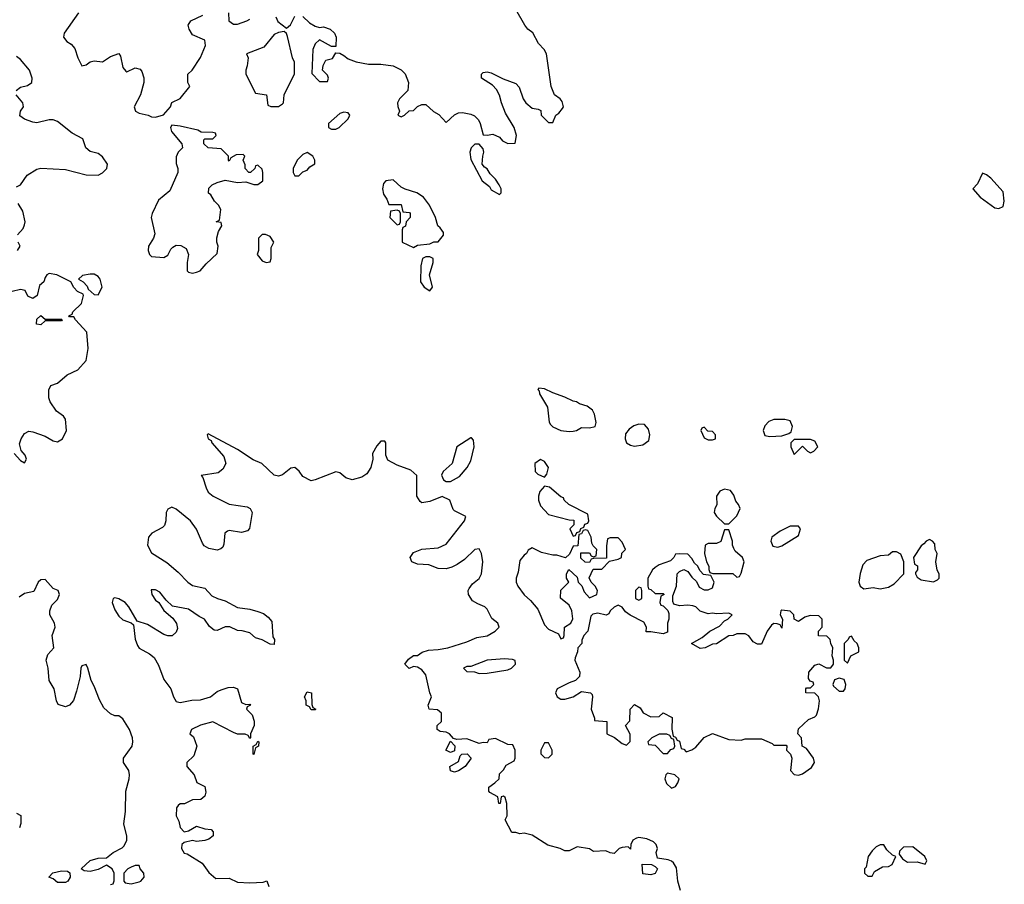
# Model space of a CAD drawing. Header units: inches. Extents: x 2601469 to 2753575, y 449403 to 582909.
# Tile 319 of 350: x 2702326 to 2707136, y 492155 to 496376. Entities that reach past the tile are written whole.
import ezdxf

# ---------------------------------------------------------------- set-up
doc = ezdxf.new("R2010")
doc.units = ezdxf.units.IN
doc.header["$MEASUREMENT"] = 0
doc.layers.add('C7409', color=7, linetype='Continuous')

msp = doc.modelspace()

# ---------------------------------------------------------------- linework, layer by layer
at = {"layer": 'C7409', "color": 4, "elevation": 4}
for points in [[(2703710, 496391.3), (2703741.4, 496361.4), (2703770, 496344.7), (2703790, 496338), (2703810, 496341), (2703842, 496330), (2703864.7, 496310), (2703871.3, 496290), (2703870, 496246), (2703850, 496246), (2703790, 496278), (2703770, 496258), (2703758, 496230), (2703752.7, 496112.7), (2703790, 496074), (2703830, 496074), (2703835.3, 496090), (2703830, 496106), (2703806, 496130), (2703808, 496152), (2703822, 496178), (2703854, 496186), (2703870, 496214), (2703890, 496212), (2703910, 496202), (2703930, 496184.7), (2703970.6, 496170.6), (2704030, 496158.8), (2704090, 496159.1), (2704150, 496151), (2704190, 496131.3), (2704210, 496112), (2704224.7, 496070), (2704222, 496030), (2704182, 495990), (2704172, 495970), (2704172.7, 495952.7), (2704182, 495930), (2704174, 495910), (2704190, 495902), (2704206, 495910), (2704228.4, 495931.6), (2704250, 495932), (2704270, 495952), (2704290, 495962), (2704310, 495962), (2704347.5, 495927.5), (2704374, 495914), (2704410, 495874), (2704450, 495911.3), (2704470, 495921), (2704490, 495922.8), (2704530, 495914.8), (2704547.1, 495907.1), (2704567.1, 495887.1), (2704576, 495870), (2704590, 495814), (2704610, 495812), (2704636.9, 495816.9), (2704670, 495802), (2704685.4, 495785.4), (2704710, 495772), (2704746, 495774), (2704753.2, 495810), (2704742, 495850), (2704699.3, 495919.3), (2704679.3, 495970), (2704670, 496008), (2704654.8, 496034.8), (2704636, 496056), (2704582, 496090), (2704582, 496110), (2704590, 496118), (2704610, 496121), (2704630, 496117.3), (2704687.5, 496087.5), (2704750, 496064.7), (2704766.8, 496046.8), (2704786, 495990), (2704798, 495970), (2704830, 495944.7), (2704859.6, 495939.6), (2704872.7, 495932.7), (2704874, 495910), (2704910, 495874), (2704930, 495874), (2704946, 495910), (2704960.4, 495919.6), (2704978, 495942), (2704982, 495950), (2704976.4, 495976.4), (2704966, 495990), (2704938, 496010), (2704922, 496050), (2704899, 496210), (2704889, 496230), (2704860.2, 496260.2), (2704832.5, 496312.5), (2704809, 496330), (2704794, 496350), (2704712.9, 496492.9)], [(2702614, 496410), (2702544, 496310), (2702540.7, 496290), (2702556, 496270), (2702577.3, 496257.3), (2702596.1, 496236.1), (2702610.8, 496190), (2702630, 496151.3), (2702650, 496156), (2702670, 496171), (2702690, 496176), (2702730, 496171), (2702770, 496196), (2702810, 496211.3), (2702818.8, 496198.8), (2702830, 496142), (2702844.7, 496124.7), (2702850, 496122), (2702890, 496141), (2702914.8, 496134.8), (2702923.5, 496123.5), (2702933, 496093), (2702933, 496070), (2702916.3, 496010), (2702884.9, 495950), (2702891, 495930), (2702910, 495919.1), (2702954, 495910), (2702970, 495902), (2702990, 495901), (2703029.1, 495910.9), (2703062, 495950), (2703069, 495971), (2703110, 495992), (2703158, 496050), (2703148, 496070), (2703148, 496110), (2703168, 496130), (2703210, 496192), (2703234, 496250), (2703230, 496275.3), (2703170, 496302), (2703154, 496330), (2703149, 496350), (2703162, 496370), (2703221.2, 496398.8)], [(2703346, 496410), (2703348.2, 496370), (2703370, 496354.8), (2703390, 496354.8), (2703435.3, 496370), (2703450, 496378.8)], [(2703577.3, 496390), (2703587.9, 496367.9), (2703630, 496334), (2703648.4, 496351.6), (2703670, 496394)], [(2702309.3, 496030), (2702330, 496047.3), (2702364.8, 496055.2), (2702385.2, 496070), (2702386.6, 496090), (2702374, 496130), (2702330, 496182), (2702310, 496196.2)], [(2702310, 495560.7), (2702329.4, 495570.6), (2702363.1, 495616.9), (2702410, 495646), (2702429.3, 495650.7), (2702550, 495644.4), (2702650, 495618), (2702710, 495617.3), (2702730, 495627.7), (2702751.8, 495650), (2702755.6, 495670), (2702730, 495706.6), (2702710, 495722.9), (2702670, 495732), (2702649.6, 495750), (2702633.7, 495793.7), (2702582, 495822), (2702510, 495879.5), (2702490, 495886.6), (2702470, 495887), (2702410, 495873.3), (2702390, 495875.1), (2702348.7, 495890), (2702326.6, 495906.6), (2702329.2, 495930), (2702345.2, 495950), (2702341.2, 495970), (2702309.3, 496010)], [(2702314.6, 495325.4), (2702343.1, 495356.9), (2702350, 495374), (2702353.2, 495390), (2702342, 495442), (2702318, 495478)], [(2702315.3, 495250), (2702328.7, 495270), (2702319, 495290)], [(2702298.8, 494258.8), (2702330, 494224.7), (2702350, 494212), (2702359, 494230), (2702353.2, 494250), (2702333.2, 494273.2), (2702325.2, 494305.2), (2702332.7, 494330), (2702350, 494356), (2702370, 494366.8), (2702390, 494364), (2702450, 494343), (2702490, 494320.5), (2702510, 494315.5), (2702535.1, 494330), (2702554.5, 494370), (2702550, 494426), (2702540.4, 494440.4), (2702505.6, 494465.6), (2702475.3, 494510), (2702468, 494530), (2702468.4, 494568.4), (2702478, 494590), (2702510, 494601), (2702557.2, 494642.8), (2702610, 494666.8), (2702650, 494712), (2702661.2, 494770), (2702654, 494850), (2702598, 494910), (2702590, 494926), (2702570, 494926), (2702566, 494930), (2702582, 494938), (2702586, 494950), (2702628, 494990), (2702638, 495030), (2702635.3, 495035.3), (2702608.9, 495048.9), (2702590, 495068), (2702576.4, 495096.4), (2702508, 495130), (2702470, 495137.2), (2702458, 495130), (2702450, 495118), (2702443.6, 495096.4), (2702422, 495078), (2702410.9, 495029.1), (2702390, 495015.3), (2702366, 495026), (2702353.2, 495053.2), (2702330, 495059), (2702290, 495048.7)], [(2705554.6, 492125.4), (2705541.2, 492170), (2705534.6, 492234.6), (2705520.4, 492260.4), (2705510, 492268), (2705494.6, 492274.6), (2705442, 492282), (2705435.3, 492310), (2705442, 492330), (2705435.3, 492350), (2705422, 492362), (2705390, 492377.2), (2705350, 492384), (2705339.8, 492380.2), (2705322, 492370), (2705312, 492350), (2705310, 492326), (2705298, 492338), (2705270, 492335.3), (2705254, 492330), (2705230, 492306), (2705210, 492308), (2705190, 492318), (2705130, 492315.3), (2705110, 492328.7), (2705050, 492338), (2705010, 492318), (2704990, 492318), (2704966, 492330), (2704905.6, 492345.6), (2704830, 492395.3), (2704790, 492404), (2704770, 492401.2), (2704750, 492408), (2704730, 492408), (2704698, 492470), (2704708, 492490), (2704706, 492550), (2704698, 492578), (2704690, 492586), (2704678, 492582), (2704674, 492550), (2704666, 492550), (2704662, 492582), (2704623.1, 492603.1), (2704618, 492610), (2704618, 492630), (2704648, 492650), (2704668, 492670), (2704670, 492694), (2704690, 492714), (2704703.1, 492736.9), (2704742, 492758), (2704746, 492770), (2704746, 492810), (2704735.3, 492835.3), (2704710, 492838), (2704650, 492866), (2704618, 492862), (2704610, 492846), (2704590, 492848), (2704570, 492842), (2704510, 492865.2), (2704462, 492862), (2704446, 492866), (2704426, 492890), (2704410, 492898), (2704380.4, 492900.4), (2704366, 492910), (2704366, 492930), (2704386, 492950), (2704386, 492990), (2704367.3, 493007.3), (2704326, 493010), (2704322, 493030), (2704338, 493070), (2704329.1, 493089.1), (2704310, 493178), (2704290, 493202), (2704270, 493215.3), (2704250, 493218), (2704228.7, 493208.7), (2704208, 493230), (2704225.6, 493254.4), (2704250, 493272), (2704270, 493272), (2704292.5, 493287.5), (2704322.7, 493297.3), (2704370, 493300.5), (2704418, 493310), (2704510, 493339.1), (2704559.5, 493360.5), (2704610, 493368.4), (2704648.7, 493390), (2704669, 493410), (2704662, 493430), (2704631.9, 493451.9), (2704610, 493499), (2704599, 493510), (2704563.6, 493523.6), (2704538.9, 493538.9), (2704519.3, 493570), (2704517.2, 493590), (2704521.5, 493598.5), (2704538.4, 493621.6), (2704570, 493647.3), (2704582, 493670), (2704589.3, 493730), (2704582.7, 493770), (2704570, 493793.2), (2704550, 493789.2), (2704499, 493741), (2704463.9, 493716.1), (2704437.3, 493702.7), (2704410, 493695.6), (2704370, 493697), (2704325.2, 493714.8), (2704270, 493717.2), (2704242, 493730), (2704234, 493750), (2704250, 493774.8), (2704290, 493790.5), (2704370, 493798), (2704410, 493814.8), (2704499, 493930), (2704506, 493950), (2704450, 493978), (2704444, 493984), (2704428, 494030), (2704390, 494048.7), (2704330, 494024), (2704290, 494018), (2704283.1, 494023.1), (2704266, 494050), (2704266, 494150), (2704236.4, 494176.4), (2704170, 494202), (2704125.2, 494225.2), (2704114, 494250), (2704114, 494310), (2704110, 494318), (2704090, 494318), (2704070, 494295.3), (2704050, 494258), (2704052, 494230), (2704041, 494190), (2704021.6, 494158.4), (2703998, 494142), (2703950, 494129.4), (2703919.5, 494139.5), (2703890, 494164), (2703870, 494169), (2703770, 494129.2), (2703750, 494125.2), (2703710, 494145.2), (2703691.6, 494171.6), (2703670, 494189.2), (2703650, 494186), (2703610, 494153.6), (2703590, 494147), (2703570, 494151.8), (2703509.3, 494210), (2703466.6, 494226.6), (2703390, 494277.2), (2703246, 494354), (2703242, 494350), (2703247.3, 494330), (2703261, 494321), (2703264.9, 494310), (2703323.1, 494243.1), (2703333.7, 494210), (2703318.6, 494181.4), (2703295.6, 494164.4), (2703212, 494150), (2703221, 494141), (2703237.3, 494090), (2703247.3, 494070), (2703271, 494050), (2703350, 494010.7), (2703437.3, 493997.3), (2703452, 493990), (2703461, 493970), (2703448, 493892), (2703439.3, 493880.7), (2703410, 493872), (2703350, 493882.7), (2703341.1, 493878.9), (2703327.7, 493870), (2703324, 493816), (2703318.5, 493801.5), (2703307.9, 493792.1), (2703290, 493786), (2703250, 493794), (2703228, 493808), (2703219.7, 493819.7), (2703190, 493889), (2703160.9, 493930), (2703090, 493986.6), (2703070, 493995.8), (2703050, 493986.6), (2703041.1, 493970), (2703039.3, 493930), (2703032.8, 493907.2), (2703023.4, 493896.6), (2702970.8, 493870), (2702955.5, 493850), (2702950.4, 493810), (2702970, 493773), (2703045.3, 493725.3), (2703099.5, 493679.5), (2703147.3, 493630), (2703170, 493614), (2703230, 493601), (2703264.1, 493564.1), (2703292, 493550), (2703330, 493538.8), (2703390, 493506), (2703450, 493498.8), (2703490, 493486.8), (2703516.3, 493476.3), (2703539.9, 493459.9), (2703557.5, 493437.5), (2703563.5, 493363.5), (2703570.8, 493350), (2703570, 493326), (2703550, 493328), (2703510, 493348.7), (2703478, 493358), (2703450, 493382), (2703412.9, 493392.9), (2703390, 493394), (2703352.3, 493412.3), (2703330, 493412.3), (2703290, 493394), (2703275.3, 493395.3), (2703253.6, 493413.6), (2703228.7, 493450), (2703202.4, 493462.4), (2703150, 493499), (2703073.2, 493513.2), (2703041.5, 493541.5), (2703010, 493581.2), (2702990, 493592.3), (2702967.5, 493592.5), (2702971, 493570), (2702990, 493542.8), (2703006, 493530), (2703030, 493492), (2703074.8, 493454.8), (2703091.6, 493428.4), (2703096.9, 493403.1), (2703090, 493386), (2703071.6, 493368.4), (2703050, 493368.7), (2703030, 493375.3), (2702950, 493423.7), (2702900.2, 493440.2), (2702859.3, 493510), (2702841.2, 493530), (2702810, 493549.3), (2702790, 493553.6), (2702782.8, 493550), (2702778, 493530), (2702790, 493494.8), (2702810, 493464), (2702830, 493445.5), (2702871.3, 493431.3), (2702882, 493422), (2702890, 493352), (2702900.9, 493320.9), (2702910, 493308.2), (2702960.3, 493280.3), (2702982.3, 493262.3), (2703004.8, 493224.8), (2703030, 493154.8), (2703064.9, 493110), (2703077.3, 493070), (2703090, 493046.8), (2703110, 493042), (2703166.3, 493053.7), (2703210, 493054.8), (2703258, 493070), (2703290, 493096), (2703310, 493104.7), (2703343.7, 493116.3), (2703370, 493117.3), (2703390.7, 493110), (2703410, 493042), (2703430, 493032), (2703450, 493034), (2703454, 493030), (2703438, 493022), (2703434, 493010), (2703462, 492982), (2703471.1, 492951.1), (2703472, 492930), (2703454, 492890), (2703454, 492870), (2703450, 492866), (2703442, 492882), (2703427.3, 492887.3), (2703390, 492888), (2703370, 492895.3), (2703270, 492948), (2703210, 492932), (2703164.7, 492910), (2703158, 492890), (2703174.4, 492874.4), (2703191.3, 492830), (2703177.3, 492782.7), (2703142.8, 492750), (2703142.8, 492730), (2703178, 492690), (2703191.6, 492651.6), (2703230, 492632), (2703235.3, 492604.7), (2703230, 492586), (2703211.6, 492568.4), (2703170, 492568), (2703131.6, 492548.4), (2703110, 492548), (2703099.6, 492540.4), (2703091.6, 492528.4), (2703091, 492490), (2703103.4, 492463.4), (2703110, 492432), (2703130, 492411), (2703150, 492416), (2703190, 492438), (2703230, 492426), (2703262, 492422), (2703271.6, 492411.6), (2703271.6, 492391.6), (2703250, 492375.3), (2703230.9, 492369.1), (2703190, 492364), (2703170, 492368.7), (2703130, 492359), (2703118, 492350), (2703116, 492330), (2703130, 492307.3), (2703143.5, 492303.5), (2703218, 492258), (2703250, 492212), (2703283.6, 492183.6), (2703350, 492184.7), (2703390, 492166), (2703450, 492162), (2703515.3, 492164.7), (2703532.7, 492172.7), (2703543.6, 492143.6)], [(2702770, 492154), (2702782, 492158), (2702787.3, 492172.7), (2702788, 492210), (2702778, 492230), (2702750, 492248), (2702710, 492228), (2702670, 492218), (2702640.4, 492220.4), (2702626, 492230), (2702670, 492270.8), (2702710, 492282.8), (2702750, 492284.7), (2702782, 492310), (2702826.8, 492333.2), (2702837, 492343), (2702849.2, 492370), (2702849.2, 492390), (2702834, 492450), (2702842.9, 492510), (2702845.1, 492610), (2702861.6, 492670), (2702862.9, 492690), (2702858.4, 492710), (2702833.2, 492750), (2702833.2, 492770), (2702875.1, 492830), (2702879.5, 492850), (2702877, 492870), (2702862.7, 492910), (2702830, 492962), (2702810, 492978), (2702790, 492978), (2702770, 492988), (2702737, 493017), (2702715.1, 493055.1), (2702690, 493122), (2702674.5, 493150), (2702659.3, 493210), (2702650, 493228.7), (2702630, 493222), (2702624, 493210), (2702620.7, 493170), (2702602.8, 493097.2), (2702588.1, 493051.9), (2702579.9, 493040.1), (2702570, 493029), (2702550, 493021.2), (2702513.2, 493033.2), (2702505.2, 493050), (2702495.1, 493110), (2702469.2, 493150), (2702464.5, 493210), (2702456, 493250), (2702462.7, 493277.3), (2702492.7, 493310), (2702484, 493370), (2702499, 493410), (2702496, 493430), (2702472.7, 493470), (2702472.7, 493490), (2702482.7, 493517.3), (2702510, 493544.7), (2702521.2, 493570), (2702514, 493590), (2702490, 493599), (2702450, 493642.7), (2702430, 493641.2), (2702416, 493630), (2702394.8, 493585.2), (2702350, 493574.7), (2702323, 493557)], [(2702310, 492502), (2702331.1, 492491.1), (2702331.6, 492451.6), (2702324.7, 492430)]]:
    msp.add_lwpolyline(points, dxfattribs=at)
for points in [[(2703618, 496318), (2703590, 496314), (2703570, 496304), (2703518, 496242), (2703434, 496210), (2703442, 496190), (2703438, 496150), (2703431.3, 496130), (2703431.3, 496110), (2703478, 496018), (2703532, 496010), (2703538, 495958), (2703552.7, 495952.7), (2703590, 495952), (2703610, 495964.7), (2703615.3, 495970), (2703618, 496010), (2703668.9, 496111.1), (2703668.4, 496168.4), (2703658, 496190), (2703634.6, 496294.6), (2703628.7, 496308.7)], [(2703910, 495924), (2703890, 495918), (2703834, 495870), (2703834, 495850), (2703850, 495842), (2703870, 495842), (2703886, 495850), (2703930, 495892), (2703939, 495910), (2703930, 495922)], [(2703070, 495861.2), (2703063, 495850), (2703068.4, 495830), (2703118.8, 495770), (2703121, 495750), (2703100.7, 495730), (2703090, 495706), (2703090, 495674), (2703098.8, 495650), (2703098.8, 495630), (2703059.5, 495540.5), (2703004.4, 495495.6), (2702973, 495430), (2702968.2, 495410), (2702985.5, 495330), (2702979.1, 495310), (2702954.9, 495270), (2702953, 495250), (2702960.7, 495230), (2702970, 495220.7), (2703030, 495214.8), (2703050, 495226.8), (2703064.5, 495255.5), (2703074.8, 495265.2), (2703090, 495274.8), (2703114, 495274), (2703138.5, 495258.5), (2703151.3, 495230), (2703144.9, 495190), (2703144.9, 495150), (2703150, 495144), (2703170, 495138.8), (2703190, 495144), (2703208, 495150), (2703236.4, 495183.6), (2703290, 495234), (2703295.3, 495270), (2703288.7, 495290), (2703289.1, 495310.9), (2703298, 495342), (2703314, 495370), (2703310, 495386), (2703286, 495390), (2703302, 495398), (2703308, 495450), (2703298, 495470), (2703278, 495490), (2703260.4, 495520.4), (2703249.1, 495529.1), (2703250, 495554), (2703266, 495570), (2703290, 495582), (2703330, 495592), (2703390, 495581), (2703430, 495584.7), (2703470, 495571.3), (2703490, 495571.3), (2703514, 495590), (2703514, 495630), (2703510, 495646), (2703490, 495666), (2703478, 495662), (2703474, 495650), (2703454, 495630), (2703446, 495630), (2703428, 495650), (2703427.3, 495667.3), (2703418, 495690), (2703426, 495710), (2703418, 495718), (2703383.6, 495716.4), (2703358, 495702), (2703350, 495686), (2703346, 495690), (2703346, 495710), (2703310, 495746), (2703246, 495750), (2703226, 495770), (2703226, 495790), (2703230, 495794), (2703270, 495794), (2703286, 495810), (2703282, 495822), (2703270, 495826), (2703212.7, 495827.3), (2703196, 495836), (2703110, 495856.3)], [(2704570, 495768), (2704550, 495768), (2704532, 495750), (2704524.7, 495730), (2704530, 495694), (2704584.7, 495590), (2704622, 495562), (2704630, 495544.7), (2704670, 495522), (2704678, 495530), (2704678, 495550), (2704668, 495570), (2704650, 495598), (2704624, 495624), (2704610, 495648), (2704596.4, 495656.4), (2704586, 495670), (2704588, 495710), (2704594, 495730), (2704590, 495746)], [(2703730, 495728), (2703710, 495718), (2703682, 495690), (2703662, 495650), (2703662, 495630), (2703670, 495614), (2703690, 495614), (2703710, 495634), (2703730, 495642), (2703743.1, 495656.9), (2703767.3, 495672.7), (2703768, 495690), (2703758, 495710)], [(2707030, 495626), (2707005.4, 495574.6), (2706982, 495550), (2707018, 495510), (2707090, 495457.3), (2707110, 495454.8), (2707130, 495464.7), (2707136.2, 495490), (2707130, 495535.3), (2707070, 495602), (2707050, 495618)], [(2704150, 495594), (2704114, 495590), (2704103.6, 495576.4), (2704098, 495550), (2704103.5, 495523.5), (2704119.8, 495499.8), (2704130, 495474), (2704190, 495474), (2704198, 495438), (2704230, 495434), (2704234, 495430), (2704234, 495410), (2704214, 495390), (2704211.6, 495368.4), (2704198, 495362), (2704194, 495350), (2704194, 495290), (2704250, 495264.7), (2704270, 495276), (2704330, 495282), (2704350, 495292), (2704370, 495292), (2704396.4, 495323.6), (2704396.4, 495336.4), (2704380.4, 495360.4), (2704369, 495369), (2704358, 495410), (2704328, 495470), (2704298, 495510), (2704266, 495530), (2704210, 495548), (2704190, 495559)], [(2704170, 495446), (2704138, 495442), (2704134, 495410), (2704170, 495374), (2704182, 495378), (2704186, 495390), (2704186, 495430), (2704182, 495442)], [(2703510, 495328), (2703492, 495310), (2703492, 495250), (2703486, 495230), (2703510, 495198), (2703530, 495191.3), (2703550, 495194), (2703555.3, 495210), (2703555.3, 495264.7), (2703568, 495290), (2703550, 495318), (2703527.3, 495327.3)], [(2704330, 495218), (2704310, 495218), (2704294, 495210), (2704285.4, 495174.6), (2704283.6, 495096.4), (2704302, 495070), (2704330, 495052), (2704342, 495070), (2704328, 495130), (2704346, 495190), (2704346, 495210)], [(2702690, 495134), (2702670, 495134), (2702632.7, 495127.3), (2702614, 495110), (2702636.9, 495096.9), (2702655.3, 495075.3), (2702661, 495061), (2702690, 495034), (2702710, 495032), (2702728.7, 495070), (2702719, 495110), (2702710, 495122)], [(2702450, 494914), (2702530, 494914), (2702534, 494910), (2702530, 494906), (2702450, 494906), (2702430, 494886), (2702408.7, 494890), (2702410, 494914), (2702430, 494932)], [(2704862.8, 494577.2), (2704858, 494570), (2704864, 494564), (2704866, 494550), (2704904.2, 494484.2), (2704911.9, 494411.9), (2704919.9, 494399.9), (2704930, 494388.5), (2704970, 494370.7), (2705010, 494364.9), (2705030, 494366.8), (2705046, 494370), (2705070, 494384.7), (2705110, 494382.8), (2705138, 494390), (2705142, 494410), (2705134, 494450), (2705124, 494470), (2705098, 494490), (2705060.2, 494500.2), (2705046, 494510), (2705030, 494513.2), (2704990, 494534), (2704930, 494554), (2704890, 494573.2)], [(2705350, 494402), (2705326.4, 494393.6), (2705302.8, 494377.2), (2705286, 494354), (2705284.7, 494330), (2705291.3, 494310), (2705310, 494298.8), (2705330, 494294), (2705370, 494301), (2705399, 494321), (2705404, 494350), (2705397.2, 494377.2), (2705379, 494399)], [(2706064.7, 494424.7), (2706010, 494424), (2705986.4, 494413.6), (2705966.4, 494393.6), (2705958, 494370), (2705966, 494346), (2705990, 494341), (2706050, 494344.7), (2706084, 494356), (2706095.3, 494364.7), (2706102, 494390), (2706090, 494418)], [(2705670, 494386), (2705658, 494382), (2705654, 494370), (2705670, 494334), (2705690, 494324.7), (2705710, 494324.7), (2705726, 494330), (2705726, 494350), (2705710, 494366), (2705687.3, 494367.3)], [(2704530, 494335.3), (2704462, 494290), (2704439.1, 494210), (2704395.5, 494170), (2704386.9, 494153.1), (2704396, 494130), (2704410, 494120.7), (2704430, 494120.7), (2704474.3, 494145.7), (2704512.3, 494190), (2704530, 494222), (2704546, 494290), (2704543.1, 494323.1), (2704534, 494334)], [(2706190, 494326), (2706110, 494326), (2706094, 494310), (2706094, 494290), (2706110, 494254), (2706150, 494294), (2706174, 494270), (2706190, 494262), (2706206, 494270), (2706226, 494290), (2706210, 494318)], [(2704870, 494228.7), (2704842, 494210), (2704844.7, 494170), (2704856.9, 494156.9), (2704890, 494142), (2704902, 494158), (2704909, 494190), (2704890, 494219)], [(2704890, 494098), (2704866.8, 494073.2), (2704861, 494050), (2704861, 494030), (2704870, 494002), (2704910, 493961), (2705010, 493934), (2705032.7, 493932.7), (2705034, 493910), (2705014, 493890), (2705030, 493854), (2705042, 493858), (2705047.3, 493872.7), (2705062, 493878), (2705067.3, 493892.7), (2705082, 493898), (2705087.3, 493912.7), (2705102, 493918), (2705106, 493930), (2705102, 493962), (2705008.4, 494008.4), (2704986, 494030), (2704982, 494042), (2704970, 494046), (2704914.6, 494094.6)], [(2705770, 494083.7), (2705746.4, 494073.6), (2705730.7, 494050), (2705732, 494008), (2705722, 493990), (2705718, 493970), (2705730, 493952), (2705770, 493914), (2705790, 493914), (2705830, 493954), (2705846, 493990), (2705838, 494010), (2705825.2, 494025.2), (2705815.1, 494055.1), (2705798, 494078)], [(2705090, 493886), (2705078, 493882), (2705070, 493866), (2705058, 493862), (2705052.7, 493807.3), (2705030, 493806), (2705012.7, 493767.3), (2704992, 493748), (2704950, 493762), (2704930, 493762), (2704875.3, 493775.3), (2704830, 493798), (2704810, 493786), (2704802, 493770), (2704790, 493762), (2704770, 493735.3), (2704761.4, 493678.6), (2704751.1, 493648.9), (2704751, 493630), (2704758.8, 493610), (2704790, 493567.7), (2704820.7, 493540.7), (2704857.5, 493497.5), (2704890, 493421), (2704910, 493401), (2704958, 493378), (2704970, 493354), (2704982, 493358), (2704986, 493370), (2704988, 493410), (2705018, 493430), (2705028.9, 493451.1), (2705024, 493490), (2705010, 493518), (2704968.4, 493551.6), (2704969, 493591), (2705008, 493630), (2704998, 493650), (2704998, 493670), (2705008.4, 493691.6), (2705050, 493654), (2705054, 493630), (2705072.7, 493612.7), (2705083.6, 493583.6), (2705110, 493554), (2705146, 493570), (2705148, 493590), (2705138, 493610), (2705118, 493630), (2705108.4, 493651.6), (2705127.3, 493692.7), (2705170, 493694), (2705207.3, 493732.7), (2705250, 493742), (2705266, 493750), (2705268.4, 493771.6), (2705286, 493790), (2705270, 493826), (2705250, 493846), (2705210, 493846), (2705198, 493842), (2705192.7, 493807.3), (2705192.7, 493747.3), (2705130, 493746), (2705118, 493742), (2705110, 493726), (2705088.4, 493728.4), (2705067.3, 493747.3), (2705067.3, 493772.7), (2705110, 493774), (2705118, 493758), (2705130, 493754), (2705142, 493758), (2705146, 493790), (2705127.3, 493807.3), (2705120.4, 493820.4), (2705118, 493850), (2705102, 493882)], [(2705790, 493886), (2705770, 493886), (2705751.3, 493828.7), (2705730, 493819), (2705690, 493818), (2705674, 493810), (2705672, 493770), (2705682, 493730), (2705692, 493708), (2705692, 493692), (2705698, 493678), (2705712.7, 493672.7), (2705810, 493672), (2705830, 493654), (2705842, 493658), (2705850, 493674), (2705866, 493730), (2705858, 493750), (2705822, 493782), (2705814.6, 493794.6), (2705808, 493810), (2705808.7, 493830)], [(2706130, 493904), (2706090, 493902.7), (2706040.9, 493879.1), (2706001, 493850), (2705996, 493830), (2706006, 493806), (2706030, 493801), (2706050, 493806.8), (2706130, 493858), (2706141.2, 493890)], [(2706770, 493838), (2706754, 493830), (2706743.6, 493816.4), (2706730, 493808), (2706692, 493750), (2706698, 493718), (2706712, 493710), (2706712, 493690), (2706702, 493678), (2706702, 493670), (2706710, 493654), (2706730, 493642), (2706790, 493632), (2706810, 493642), (2706818, 493650), (2706818, 493670), (2706808.4, 493688.4), (2706802, 493730), (2706808, 493770), (2706798, 493790), (2706796.4, 493816.4), (2706786, 493830)], [(2706610, 493778), (2706590, 493778), (2706570, 493762), (2706530, 493759), (2706464, 493736), (2706444.9, 493715.1), (2706431.6, 493671.6), (2706426, 493630), (2706432, 493610), (2706450, 493598), (2706495.3, 493604.7), (2706530, 493597.3), (2706570, 493604.9), (2706598.9, 493621.1), (2706646, 493670), (2706646, 493730), (2706630, 493766)], [(2705550, 493768), (2705530, 493766), (2705522, 493750), (2705505.4, 493734.6), (2705450, 493715.3), (2705430, 493702), (2705418, 493690), (2705394, 493650), (2705394, 493610), (2705398, 493598), (2705410, 493594), (2705430, 493574), (2705470, 493574), (2705474, 493570), (2705458, 493562), (2705454, 493530), (2705458, 493518), (2705470, 493514), (2705492, 493492), (2705496.9, 493476.9), (2705498, 493450), (2705491.3, 493430), (2705490, 493386), (2705470, 493378), (2705410, 493388), (2705387.3, 493387.3), (2705388, 493410), (2705375.3, 493435.3), (2705309.1, 493469.1), (2705285.6, 493485.6), (2705270, 493508), (2705250, 493518), (2705230, 493508.7), (2705211.3, 493490), (2705204.7, 493475.3), (2705191.6, 493468.4), (2705150, 493479), (2705126, 493474), (2705116, 493464), (2705102, 493390), (2705082, 493370), (2705072.7, 493347.3), (2705072, 493330), (2705052, 493310), (2705051.3, 493290), (2705039.6, 493260.4), (2705038, 493250), (2705062.8, 493190), (2705061, 493170), (2705042, 493150), (2705010, 493139.3), (2704951, 493110), (2704943, 493090), (2704951, 493070), (2704970, 493059.1), (2704990, 493058), (2705029.4, 493070.6), (2705070, 493096), (2705114, 493090), (2705122, 493082), (2705124.7, 493070), (2705118, 493010), (2705134, 492966), (2705134, 492954), (2705194, 492950), (2705194, 492890), (2705231.3, 492871.3), (2705270, 492842), (2705290, 492834), (2705308, 492852), (2705308.4, 492888.4), (2705286, 492930), (2705307.3, 492952.7), (2705308, 493010), (2705330, 493032), (2705356.9, 493016.9), (2705371.6, 492991.6), (2705410, 492972), (2705450, 492974), (2705470, 492991.3), (2705514, 492970), (2705511.6, 492911.6), (2705518, 492878), (2705530, 492874), (2705538, 492858), (2705550, 492854), (2705558, 492818), (2705570, 492814), (2705582, 492802), (2705610, 492811.3), (2705630, 492824.7), (2705670, 492872), (2705710, 492891), (2705790, 492862), (2705850, 492858), (2705870, 492864.7), (2705950, 492864.7), (2706002, 492842), (2706010, 492834), (2706070, 492834), (2706074, 492830), (2706072, 492810), (2706091, 492791), (2706098, 492770), (2706091, 492710), (2706110, 492691), (2706130, 492688), (2706150, 492694.8), (2706194.2, 492725.8), (2706209, 492750), (2706204, 492770), (2706170, 492818), (2706148, 492830), (2706146, 492870), (2706128, 492890), (2706130, 492914), (2706180.2, 492959.8), (2706210, 492972), (2706219, 492981), (2706228.4, 493011.6), (2706234, 493050), (2706228, 493070), (2706210, 493088), (2706166, 493090), (2706166, 493110), (2706170, 493114), (2706190, 493114), (2706206, 493130), (2706202, 493142), (2706187.3, 493147.3), (2706180.4, 493160.4), (2706182, 493190), (2706210, 493224.7), (2706230, 493231), (2706268, 493212), (2706288.4, 493211.6), (2706302, 493230), (2706302, 493250), (2706295.3, 493270), (2706298, 493310), (2706288, 493330), (2706286, 493350), (2706270, 493366), (2706228.4, 493368.4), (2706228, 493390), (2706246, 493410), (2706246, 493450), (2706230, 493466), (2706187.3, 493467.3), (2706161, 493459), (2706130, 493438), (2706108.9, 493448.9), (2706108, 493470), (2706090, 493488), (2706050, 493494), (2706044.7, 493490), (2706042, 493470), (2706052, 493450), (2706050, 493406), (2706042, 493422), (2706027.3, 493427.3), (2706010, 493428), (2705999.6, 493420.4), (2705978, 493390), (2705950, 493328), (2705930, 493328), (2705910, 493338), (2705888.4, 493368.4), (2705870, 493378), (2705830, 493378), (2705811.1, 493368.9), (2705790, 493368.7), (2705730, 493328.7), (2705710, 493328), (2705674, 493310), (2705650, 493306), (2705608.7, 493330), (2705660.2, 493359.8), (2705698, 493390), (2705745.6, 493414.4), (2705770, 493442), (2705786, 493450), (2705806, 493470), (2705790, 493478), (2705730, 493475.3), (2705710, 493479), (2705690, 493475.3), (2705650, 493488), (2705629, 493509), (2705614, 493514), (2705590, 493517.2), (2705550, 493514), (2705522, 493522), (2705516.4, 493536.4), (2705516.4, 493563.6), (2705535.3, 493610), (2705538, 493670), (2705550, 493682), (2705570, 493692), (2705590, 493682), (2705610, 493654), (2705632.7, 493632.7), (2705645.4, 493605.4), (2705670, 493592), (2705690, 493592), (2705710, 493602), (2705718, 493630), (2705702, 493662), (2705667.3, 493667.3), (2705650, 493686), (2705638, 493710), (2705623.1, 493723.1), (2705610, 493746), (2705590, 493766)], [(2705350, 493606), (2705334, 493590), (2705334, 493550), (2705350, 493542), (2705366, 493550), (2705366, 493590), (2705362, 493602)], [(2706390, 493366), (2706378, 493362), (2706374, 493350), (2706354, 493330), (2706354, 493250), (2706370, 493234), (2706386, 493270), (2706426, 493290), (2706426, 493310), (2706418, 493330), (2706403.1, 493343.1)], [(2704695.1, 493255.1), (2704610, 493249), (2704530, 493218), (2704510, 493218), (2704494, 493210), (2704510, 493194), (2704547.3, 493192.7), (2704570, 493184.7), (2704610, 493186), (2704710, 493202.8), (2704728, 493210), (2704748, 493230), (2704747.3, 493247.3), (2704733.2, 493253.2)], [(2706330, 493162), (2706306, 493154), (2706298, 493130), (2706302, 493122), (2706330, 493098), (2706350, 493098), (2706359, 493110), (2706362, 493130), (2706354.6, 493154.6)], [(2703750, 493006), (2703742, 493022), (2703726, 493030), (2703726, 493050), (2703718, 493070), (2703730, 493094), (2703751.3, 493090), (2703752.7, 493032.7), (2703758, 493018), (2703772, 493010), (2703770, 493006)], [(2705450, 492888), (2705414, 492870), (2705394, 492850), (2705398, 492838), (2705430, 492834), (2705470, 492794), (2705490, 492794), (2705507.3, 492812.7), (2705522, 492818), (2705526, 492830), (2705522, 492862), (2705510, 492866), (2705502, 492882), (2705487.3, 492887.3)], [(2703470, 492788), (2703466, 492790), (2703466, 492830), (2703482, 492838), (2703490, 492854), (2703494, 492850), (2703492, 492830), (2703478, 492822)], [(2704430, 492798), (2704408, 492810), (2704430, 492854), (2704451.6, 492831.6), (2704450, 492806)], [(2704910, 492846), (2704890, 492846), (2704872, 492810), (2704872.7, 492792.7), (2704890, 492774), (2704910, 492772), (2704928, 492790), (2704928, 492810)], [(2704450, 492702), (2704430, 492708.7), (2704428, 492730), (2704470, 492754), (2704478, 492782), (2704486, 492790), (2704512, 492792), (2704532, 492770), (2704502, 492730), (2704470, 492709)], [(2705490, 492698), (2705482, 492690), (2705478, 492670), (2705486.4, 492646.4), (2705510, 492624.7), (2705530, 492632), (2705542, 492650), (2705548, 492670), (2705526, 492690)], [(2706530, 492348), (2706510, 492338), (2706490, 492318), (2706471.3, 492290), (2706462, 492238), (2706454, 492230), (2706454, 492210), (2706470, 492194), (2706490, 492194), (2706502, 492218), (2706540.4, 492239.6), (2706570, 492242), (2706588.4, 492251.6), (2706606, 492290), (2706590, 492298), (2706563.1, 492323.1), (2706547.3, 492347.3)], [(2706690, 492338), (2706643.6, 492336.4), (2706623.6, 492316.4), (2706622, 492302), (2706639.6, 492279.6), (2706663.6, 492263.6), (2706710, 492264.7), (2706750, 492254), (2706758, 492270), (2706748, 492290)], [(2702910, 492246), (2702890, 492246), (2702870, 492238), (2702854, 492230), (2702834, 492210), (2702834, 492170), (2702842, 492162), (2702870, 492158), (2702910, 492166.8), (2702918, 492170), (2702934, 492190), (2702932.7, 492210), (2702915.3, 492230)], [(2705410, 492202), (2705370, 492206), (2705367.3, 492252.7), (2705412, 492252), (2705430, 492242), (2705442, 492230), (2705430, 492208)], [(2702510, 492164), (2702490, 492182), (2702468, 492190), (2702488.4, 492211.6), (2702530, 492221), (2702559.8, 492219.8), (2702571.6, 492211.6), (2702572, 492190), (2702562, 492170), (2702550, 492164)]]:
    msp.add_lwpolyline(points, close=True, dxfattribs=at)

doc.saveas('drawing.dxf')
